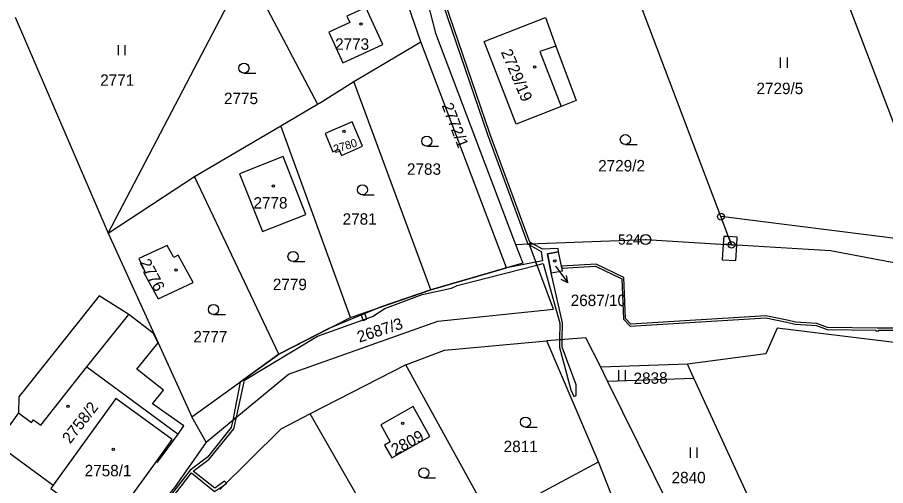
# Model space of a CAD drawing. Extents: x -562167 to -556918, y -1077891 to -1070763.
# Drawn here: x -561796.8 to -561667.8, y -1076333.1 to -1076263.5 of the extents above; entities that cross this region are included whole.
import ezdxf

# ---------------------------------------------------------------- set-up
doc = ezdxf.new("R2010")
doc.units = 0
for name, color, linetype in [('Hranice parcel', 7, 'Continuous'), ('Parcelní čísla', 7, 'Continuous'), ('Pop  PČ popisy', 7, 'Continuous'), ('Vnitřní kresba', 7, 'Continuous'), ('Věcná břemena k části', 7, 'Continuous'), ('Značky bodu BP', 7, 'Continuous'), ('Značky budov', 7, 'Continuous'), ('Značky kultur', 7, 'Continuous')]:
    doc.layers.add(name, color=color, linetype=linetype)

msp = doc.modelspace()

# ---------------------------------------------------------------- linework, layer by layer
at = {"layer": 'Hranice parcel'}
for p, q in [((-561692.23, -1076293.11), (-561709.4, -1076247.83)), ((-561736.8, -1076267.14), (-561742.37, -1076251)), ((-561659.72, -1076297.17), (-561676.98, -1076251.89)), ((-561783.26, -1076295.58), (-561762.75, -1076256.32)), ((-561762.75, -1076256.32), (-561752.16, -1076276.4)), ((-561797.11, -1076263.45), (-561783.26, -1076295.58)), ((-561746.77, -1076273.04), (-561736.8, -1076267.14)), ((-561724.09, -1076300.74), (-561736.8, -1076267.14)), ((-561735.35, -1076303.99), (-561746.77, -1076273.04)), ((-561757.62, -1076279.61), (-561752.16, -1076276.4)), ((-561770.46, -1076287.16), (-561757.62, -1076279.61)), ((-561747.28, -1076308.12), (-561757.62, -1076279.61)), ((-561783.26, -1076295.58), (-561770.46, -1076287.16)), ((-561757.94, -1076313.54), (-561770.46, -1076287.16)), ((-561659.72, -1076297.17), (-561692.23, -1076293.11)), ((-561690.64, -1076297.3), (-561692.23, -1076293.11)), ((-561722.75, -1076297.24), (-561720.74, -1076297.17)), ((-561735.35, -1076303.99), (-561724.09, -1076300.74)), ((-561747.28, -1076308.12), (-561735.35, -1076303.99)), ((-561757.94, -1076313.54), (-561747.28, -1076308.12)), ((-561710.41, -1076329.55), (-561718.11, -1076311.56)), ((-561770.84, -1076322.86), (-561757.94, -1076313.54)), ((-561739.07, -1076315.13), (-561753.28, -1076322.39)), ((-561726.4, -1076338.1), (-561739.07, -1076315.13)), ((-561697.21, -1076315.04), (-561710.07, -1076315.5)), ((-561709.06, -1076317.57), (-561710.07, -1076315.5)), ((-561696.25, -1076317.13), (-561697.21, -1076315.04)), ((-561709.06, -1076317.57), (-561696.25, -1076317.13)), ((-561679.38, -1076353.76), (-561696.25, -1076317.13)), ((-561690.56, -1076355.05), (-561709.06, -1076317.57)), ((-561740, -1076345.49), (-561753.28, -1076322.39)), ((-561768.71, -1076326.62), (-561770.84, -1076322.86)), ((-561726.4, -1076338.1), (-561710.41, -1076329.55)), ((-561701.25, -1076352.65), (-561710.41, -1076329.55))]:
    msp.add_line(p, q, dxfattribs=at)
for points in [[(-561736.6, -1076258.14), (-561734.65, -1076265.86), (-561722.75, -1076297.24)], [(-561742.48, -1076267.52), (-561745, -1076262.05), (-561747.8, -1076263.34), (-561747.38, -1076264.24), (-561750.51, -1076265.69), (-561748.41, -1076270.25), (-561742.48, -1076267.52)], [(-561727.42, -1076267.07), (-561718.3, -1076263.54), (-561716.74, -1076267.76), (-561713.74, -1076275.85), (-561715.98, -1076276.73), (-561722.67, -1076279.35), (-561727.42, -1076267.07)], [(-561752.16, -1076276.4), (-561751.9, -1076276.25), (-561746.77, -1076273.04)], [(-561748.6, -1076284.01), (-561745.47, -1076282.63), (-561747, -1076279.02), (-561751.06, -1076280.74), (-561749.9, -1076283.49), (-561748.99, -1076283.1), (-561748.6, -1076284.01)], [(-561753.89, -1076292.77), (-561757.3, -1076284.17), (-561763.79, -1076286.75), (-561760.34, -1076295.33), (-561753.89, -1076292.77)], [(-561783.26, -1076295.58), (-561775.84, -1076311.86), (-561770.84, -1076322.86)], [(-561720.74, -1076297.17), (-561703.41, -1076296.51), (-561690.64, -1076297.3)], [(-561774.51, -1076297.4), (-561778.71, -1076299.31), (-561777.82, -1076301.25), (-561778.03, -1076301.34), (-561775.84, -1076305.34), (-561770.64, -1076302.89), (-561772.9, -1076298.84), (-561773.51, -1076299.18), (-561774.51, -1076297.4)], [(-561768.71, -1076326.62), (-561756.47, -1076316.51), (-561734.29, -1076308.66), (-561717.09, -1076306.88), (-561720.74, -1076297.17)], [(-561722.75, -1076297.24), (-561721.68, -1076300.04), (-561724.09, -1076300.74)], [(-561582.91, -1076305.21), (-561608.88, -1076306.94), (-561618.03, -1076306.28), (-561620.03, -1076306.14), (-561649.21, -1076303.23), (-561675.93, -1076298.21), (-561690.64, -1076297.3)], [(-561718, -1076298.65), (-561717.47, -1076301.45), (-561715.79, -1076301.14), (-561716.34, -1076298.35), (-561718, -1076298.65)], [(-561776.12, -1076329.48), (-561775.95, -1076329.61), (-561772.9, -1076325.44), (-561772.02, -1076324.21), (-561776.7, -1076320.95), (-561775.07, -1076318.92), (-561779.02, -1076315.8), (-561775.84, -1076311.86), (-561776.57, -1076310.44), (-561780.21, -1076307.64), (-561784.61, -1076304.88), (-561796.54, -1076319.88), (-561796.59, -1076322.27), (-561799.94, -1076326.84), (-561791.44, -1076333.01)], [(-561605, -1076316.95), (-561608.83, -1076317.34), (-561621.03, -1076316.81), (-561651.09, -1076313.72), (-561683.86, -1076309.69), (-561685.54, -1076313.52), (-561697.21, -1076315.04)], [(-561739.07, -1076315.13), (-561733.28, -1076312.94), (-561718.11, -1076311.56)], [(-561710.07, -1076315.5), (-561712.28, -1076311.12), (-561718.11, -1076311.56)], [(-561776.12, -1076329.48), (-561773.75, -1076326.21), (-561782.12, -1076320.14), (-561791.44, -1076333.01)], [(-561753.28, -1076322.39), (-561757.61, -1076324.68), (-561766.68, -1076333.65)], [(-561737.96, -1076321.34), (-561742.78, -1076324.05), (-561741.36, -1076326.59), (-561742.21, -1076327.07), (-561741.15, -1076328.96), (-561735.47, -1076325.78), (-561737.96, -1076321.34)], [(-561768.71, -1076326.62), (-561773.4, -1076333.37), (-561793.3, -1076357.69), (-561798.19, -1076365.98)], [(-561791.44, -1076333.01), (-561791.82, -1076333.53), (-561783.45, -1076339.59), (-561776.12, -1076329.48)]]:
    msp.add_lwpolyline(points, dxfattribs=at)
at = {"layer": 'Pop  PČ popisy'}
for p, q in [((-561716.82, -1076300.43), (-561716.75, -1076300.52)), ((-561716.75, -1076300.52), (-561714.99, -1076302.95)), ((-561714.99, -1076302.95), (-561715.98, -1076302.43)), ((-561714.99, -1076302.95), (-561715.17, -1076301.84))]:
    msp.add_line(p, q, dxfattribs=at)
at = {"layer": 'Vnitřní kresba'}
for p, q in [((-561716.74, -1076267.76), (-561719.15, -1076268.59)), ((-561719.15, -1076268.59), (-561715.98, -1076276.73)), ((-561786.44, -1076315.43), (-561780.21, -1076307.64)), ((-561786.44, -1076315.43), (-561772.9, -1076325.44))]:
    msp.add_line(p, q, dxfattribs=at)
msp.add_lwpolyline([(-561796.59, -1076322.27), (-561794.65, -1076323.68), (-561794.36, -1076323.31), (-561793.28, -1076324.08), (-561786.44, -1076315.43)], dxfattribs=at)
at = {"layer": 'Věcná břemena k části'}
for points in [[(-561734.91, -1076257.5), (-561726.91, -1076280.89), (-561720.93, -1076297.18), (-561720.74, -1076297.17), (-561720.16, -1076297.15), (-561720.62, -1076296.89), (-561726.55, -1076280.73), (-561734.53, -1076257.36)], [(-561691.81, -1076296.04), (-561691.88, -1076297.22), (-561690.64, -1076297.3), (-561691.1, -1076296.08)], [(-561689.81, -1076296.16), (-561691.1, -1076296.08), (-561690.64, -1076297.3), (-561689.88, -1076297.35)], [(-561720.93, -1076297.18), (-561720.69, -1076297.31), (-561720.74, -1076297.17)], [(-561719.72, -1076299.88), (-561719.56, -1076300.31), (-561718.64, -1076300.07), (-561716.19, -1076308.94), (-561716.2, -1076311.42), (-561715.8, -1076311.39), (-561715.79, -1076308.88), (-561717.47, -1076301.45), (-561718, -1076298.65), (-561716.34, -1076298.35), (-561716.43, -1076297.85), (-561718.72, -1076297.94), (-561720.16, -1076297.15), (-561720.74, -1076297.17), (-561720.69, -1076297.31), (-561718.95, -1076298.27), (-561718.73, -1076299.68)], [(-561690.02, -1076299.65), (-561689.88, -1076297.35), (-561690.64, -1076297.3), (-561691.88, -1076297.22), (-561692.02, -1076299.53)], [(-561750.48, -1076309.75), (-561757.94, -1076313.54), (-561763.69, -1076317.7), (-561764.77, -1076323.37), (-561764.23, -1076322.92), (-561763.04, -1076317.43), (-561752.17, -1076310.88), (-561744.01, -1076307.95), (-561742.18, -1076306.75), (-561736.6, -1076304.69), (-561732.26, -1076303.76), (-561731.41, -1076303.34), (-561719.56, -1076300.31), (-561719.72, -1076299.88), (-561724.09, -1076300.74), (-561735.35, -1076303.99), (-561742.7, -1076306.53)], [(-561745.19, -1076307.4), (-561745.76, -1076307.59), (-561745.41, -1076308.55), (-561744.85, -1076308.34)], [(-561715.8, -1076311.39), (-561716.2, -1076311.42), (-561716.21, -1076312.58), (-561715.54, -1076315.15), (-561714.52, -1076318.84), (-561714.1, -1076319.85), (-561713.73, -1076319.7), (-561713.75, -1076318.1), (-561715.81, -1076312.52)]]:
    msp.add_lwpolyline(points, close=True, dxfattribs=at)
for points in [[(-561661.87, -1076309.7), (-561668.99, -1076309.69), (-561676.39, -1076309.58), (-561677.98, -1076309.01), (-561681.15, -1076308.79), (-561682.4, -1076308.5), (-561685.56, -1076307.84), (-561705.6, -1076309.07), (-561706.42, -1076308.24), (-561706.67, -1076302.14), (-561710.79, -1076300.16), (-561715.92, -1076300.49), (-561715.86, -1076300.79), (-561710.85, -1076300.46), (-561706.97, -1076302.34), (-561706.72, -1076308.36), (-561705.72, -1076309.37), (-561685.58, -1076308.14), (-561682.46, -1076308.8), (-561681.19, -1076309.09), (-561678.04, -1076309.31), (-561676.45, -1076309.88), (-561669.2, -1076309.99), (-561669.2, -1076310.09), (-561668.8, -1076310.11), (-561668.8, -1076309.99), (-561661.89, -1076310)], [(-561780.66, -1076343.79), (-561770.92, -1076331.2), (-561767.47, -1076333.98), (-561765.98, -1076332.96), (-561765.72, -1076332.7), (-561765.99, -1076332.41), (-561767.45, -1076333.48), (-561770.63, -1076330.92), (-561768.25, -1076329.13), (-561764.6, -1076324.63), (-561764.23, -1076322.92), (-561764.77, -1076323.37), (-561764.98, -1076324.45), (-561768.53, -1076328.83), (-561771.09, -1076330.78), (-561780.98, -1076343.53)]]:
    msp.add_lwpolyline(points, dxfattribs=at)
at = {"layer": 'Značky bodu BP'}
for centre, radius in [((-561692.23, -1076293.11), 0.5), ((-561692.23, -1076293.11), 0.0303), ((-561703.41, -1076296.51), 0.75), ((-561703.41, -1076296.51), 0.03), ((-561690.64, -1076297.3), 0.5), ((-561690.64, -1076297.3), 0.0303)]:
    msp.add_circle(centre, radius, dxfattribs=at)
at = {"layer": 'Značky budov'}
for centre in [(-561745.69, -1076264.5), (-561719.92, -1076270.89), (-561748.24, -1076280.41), (-561758.73, -1076288.55), (-561716.91, -1076299.71), (-561773.2, -1076301.02), (-561789.25, -1076321.32), (-561739.52, -1076323.82), (-561782.52, -1076327.7)]:
    msp.add_circle(centre, 0.175, dxfattribs=at)
at = {"layer": 'Značky kultur'}
for p, q in [((-561781.75, -1076269.13), (-561781.75, -1076267.63)), ((-561780.75, -1076269.13), (-561780.75, -1076267.63)), ((-561683.36, -1076270.98), (-561683.36, -1076269.48)), ((-561682.36, -1076270.98), (-561682.36, -1076269.48)), ((-561763.1, -1076271.8), (-561761.35, -1076271.8)), ((-561706.43, -1076282.41), (-561704.68, -1076282.41)), ((-561735.94, -1076282.65), (-561734.19, -1076282.65)), ((-561745.5, -1076289.86), (-561743.75, -1076289.86)), ((-561755.81, -1076299.78), (-561754.06, -1076299.78)), ((-561767.62, -1076307.66), (-561765.87, -1076307.66)), ((-561707.41, -1076317.44), (-561707.41, -1076315.94)), ((-561706.41, -1076317.44), (-561706.41, -1076315.94)), ((-561721.27, -1076324.39), (-561719.52, -1076324.39)), ((-561696.77, -1076328.93), (-561696.77, -1076327.43)), ((-561695.77, -1076328.93), (-561695.77, -1076327.43)), ((-561736.38, -1076331.95), (-561734.63, -1076331.95))]:
    msp.add_line(p, q, dxfattribs=at)
for centre in [(-561763.1, -1076271.05), (-561706.43, -1076281.66), (-561735.94, -1076281.9), (-561745.5, -1076289.11), (-561755.81, -1076299.03), (-561767.62, -1076306.91), (-561721.27, -1076323.64), (-561736.38, -1076331.2)]:
    msp.add_circle(centre, 0.75, dxfattribs=at)

# ---------------------------------------------------------------- texts
at = {"layer": 'Parcelní čísla'}
for s, p in [('2773', (-561749.56, -1076268.31)), ('2771', (-561784.47, -1076273.67)), ('2729/5', (-561686.95, -1076274.9)), ('2775', (-561766.07, -1076276.39)), ('2729/2', (-561710.47, -1076286.39)), ('2783', (-561738.88, -1076286.89)), ('2778', (-561761.69, -1076291.91)), ('2781', (-561748.44, -1076294.31)), ('2779', (-561758.81, -1076304.03)), ('2687/10', (-561714.55, -1076306.4)), ('2777', (-561770.62, -1076311.8)), ('2811', (-561724.51, -1076328.11)), ('2758/1', (-561786.77, -1076331.7)), ('2840', (-561699.56, -1076332.74))]:
    msp.add_text(s, height=1.7, dxfattribs=at).set_placement(p)
for s, height, rotation, p in [('2729/19', 1.7, 293, (-561724.96, -1076268.63)), ('2772/1', 1.7, 291, (-561733.74, -1076276.58)), ('2780', 1.2, 17, (-561749.59, -1076283.68)), ('2776', 1.7, 298, (-561778.65, -1076299.94)), ('2687/3', 1.7, 18, (-561745.96, -1076311.85)), ('2838', 1.7, 1, (-561705.19, -1076318)), ('2758/2', 1.7, 52, (-561788.93, -1076326.96)), ('2809', 1.7, 28, (-561740.66, -1076328.62))]:
    msp.add_text(s, height=height, rotation=rotation, dxfattribs=at).set_placement(p)
at = {"layer": 'Značky bodu BP'}
msp.add_text('524', height=1.5, dxfattribs=at).set_placement((-561707.51, -1076297.26))

doc.saveas('drawing.dxf')
